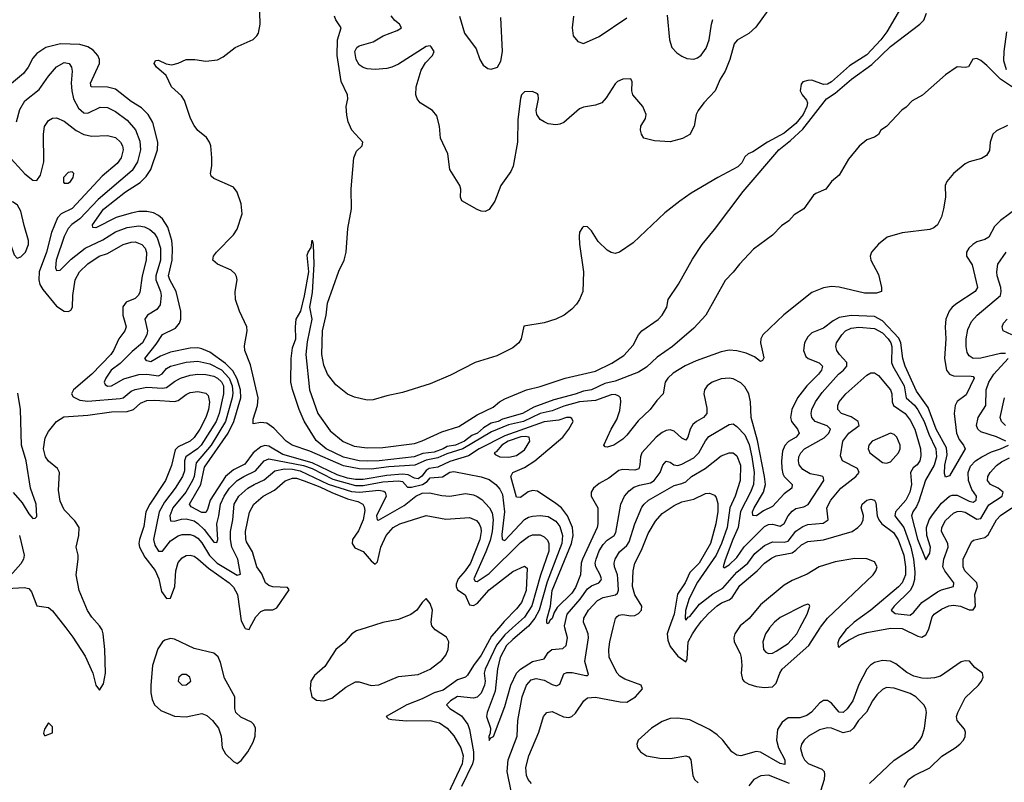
# Model space of a CAD drawing. Header units: inches. Extents: x 1603819 to 1745079, y 385938 to 533966.
# Tile 474 of 561: x 1622604 to 1627609, y 509215 to 513092. Entities that reach past the tile are written whole.
import ezdxf

# ---------------------------------------------------------------- set-up
doc = ezdxf.new("R2010")
doc.units = ezdxf.units.IN
doc.header["$MEASUREMENT"] = 0
doc.layers.add('B6520', color=7, linetype='Continuous')
doc.layers.add('B6521', color=7, linetype='Continuous')

msp = doc.modelspace()

# ---------------------------------------------------------------- linework, layer by layer
at = {"layer": 'B6520', "color": 5}
for points, elevation in [([(1622838.1, 510000), (1622874, 509954), (1622935.8, 509855.8), (1622975.8, 509770), (1622990, 509709.2), (1623010, 509684), (1623030, 509715.3), (1623039, 509770), (1623036.4, 509890), (1623027.5, 509970), (1623022.6, 509990), (1623015.9, 510000)], 380), ([(1623748.9, 510000), (1623750, 509997.8), (1623770, 509992.6), (1623774, 510000)], 380), ([(1624364.4, 510000), (1624315.4, 509984.6), (1624292, 509970), (1624254.3, 509925.7), (1624210, 509889.7), (1624155.5, 509804.5), (1624101.8, 509758.2), (1624084, 509730), (1624080.3, 509690), (1624089.1, 509649.1), (1624112.9, 509632.9), (1624150, 509629.2), (1624190, 509643.2), (1624261.1, 509698.9), (1624310, 509725.4), (1624330, 509726.3), (1624390, 509707.5), (1624430, 509711.3), (1624530, 509752.5), (1624630, 509763.6), (1624690, 509791.1), (1624750, 509836.8), (1624770, 509862.2), (1624782.1, 509890), (1624785.5, 509930), (1624773, 509953), (1624716.2, 509990), (1624707.9, 510000)], 420), ([(1625039, 510000), (1625002.5, 509957.5), (1624950, 509862.1), (1624909.9, 509810), (1624880.7, 509759.3), (1624869.3, 509750.7), (1624830, 509736.5), (1624755.8, 509684.2), (1624710, 509670.1), (1624650, 509639.4), (1624572.5, 509610), (1624467.4, 509550), (1624478.6, 509538.6), (1624494.6, 509534.6), (1624570, 509528.2), (1624690, 509529.9), (1624737.5, 509517.5), (1624777.3, 509490), (1624810, 509451.6), (1624846.2, 509390), (1624858.5, 509350), (1624853.1, 509310), (1624781, 509159)], 380), ([(1625108.8, 510000), (1625070, 509964.8), (1625027.9, 509912.1), (1624969.2, 509790), (1624965.4, 509770), (1624969.5, 509730), (1624967, 509710), (1624950, 509668.6), (1624930, 509647.8), (1624910, 509642.7), (1624830, 509652.1), (1624794, 509630), (1624774.2, 509610), (1624789.8, 509590), (1624850, 509553), (1624881, 509510), (1624890, 509483.6), (1624910.2, 509370), (1624911, 509331), (1624906.3, 509310), (1624850, 509194)], 360), ([(1625179.3, 510000), (1625110, 509942), (1625078.6, 509910), (1625046.7, 509850), (1625032.4, 509792.4), (1625021.2, 509678.8), (1624979.5, 509570), (1624977.1, 509550), (1624996.3, 509490), (1624995.1, 509464.9), (1624988.5, 509448.5), (1624990, 509428.7), (1624998, 509442), (1625012.4, 509447.6), (1625070, 509601.5), (1625100.8, 509710), (1625129, 509771), (1625149, 509791), (1625210, 509828.8), (1625270, 509843.5), (1625290, 509875.2), (1625309.4, 509890.6), (1625364.3, 509895.7), (1625382.3, 509910), (1625387.7, 509950), (1625375.5, 510000)], 340), ([(1625101.3, 509170), (1625082.5, 509270), (1625087.5, 509330), (1625132.1, 509450), (1625135.2, 509530), (1625158.1, 509650), (1625179.8, 509710), (1625203.8, 509736.2), (1625230, 509743.8), (1625270, 509734.8), (1625310, 509712.3), (1625333.4, 509706.6), (1625350, 509714.3), (1625370, 509766.6), (1625385.8, 509774.2), (1625412.9, 509772.9), (1625481.3, 509758.7), (1625490, 509758), (1625495.8, 509764.2), (1625476.8, 509830), (1625495.5, 509950), (1625494.2, 509970), (1625481.5, 510000)], 360), ([(1625205.8, 509210), (1625188.1, 509230), (1625180.1, 509250), (1625177.2, 509290), (1625191.7, 509350), (1625243.1, 509470), (1625265.8, 509550), (1625282.6, 509570), (1625310, 509574.7), (1625368.3, 509548.3), (1625394.9, 509545.1), (1625410.7, 509549.3), (1625430, 509567.7), (1625471, 509629), (1625490, 509645.4), (1625530, 509647.4), (1625655.4, 509624.6), (1625690, 509623.6), (1625733.4, 509650), (1625769, 509690), (1625763.7, 509710), (1625680, 509740), (1625655.3, 509755.3), (1625641.4, 509770), (1625599.8, 509850), (1625598.2, 509890), (1625604.3, 509930), (1625621.2, 510000)], 380), ([(1625905.6, 510000), (1625895.1, 509970), (1625897.8, 509937.8), (1625910, 509905.6), (1625950, 509857), (1625990, 509828.3), (1625997, 509843), (1626002.6, 509930), (1626023.3, 509970), (1626045.1, 510000)], 380), ([(1626260, 510000), (1626239.8, 509970), (1626234, 509950), (1626235.5, 509930), (1626265.9, 509870), (1626271.6, 509850), (1626274.6, 509810), (1626270.8, 509770), (1626278.4, 509738.4), (1626287.1, 509727.1), (1626310, 509714), (1626350, 509702.6), (1626390, 509696.6), (1626430, 509701.1), (1626450, 509718.9), (1626468.5, 509770), (1626480.6, 509790), (1626616.2, 509910), (1626672.2, 510000)], 420), ([(1626415.9, 510000), (1626410, 509992.8), (1626395.8, 509970), (1626382, 509930), (1626385.2, 509890), (1626396.3, 509876.3), (1626410, 509870.3), (1626430, 509872.4), (1626450, 509881.8), (1626510, 509921.4), (1626553.7, 509970), (1626569.6, 510000)], 440), ([(1626814.5, 510000), (1626804.1, 509990), (1626770, 509944), (1626763.6, 509923.6), (1626764.7, 509904.7), (1626770, 509902.8), (1626783.3, 509916.7), (1626820, 509940), (1626870, 509965.5), (1626910, 509976.9), (1627030, 509998.2), (1627090, 509996.7), (1627170, 509959), (1627190, 509954), (1627210, 509965.6), (1627224.1, 509990), (1627226.8, 510000)], 380), ([(1627099.8, 509190), (1627122.2, 509230), (1627151, 509250), (1627230, 509289.4), (1627291.5, 509348.5), (1627359.3, 509390), (1627383.8, 509410), (1627401.2, 509430), (1627410, 509448.4), (1627412, 509470), (1627406, 509486), (1627368.9, 509530), (1627366.8, 509550), (1627372.3, 509570), (1627410, 509644.9), (1627478, 509710), (1627493.6, 509730), (1627501.6, 509750), (1627498.4, 509770), (1627459.2, 509799.2), (1627431.4, 509831.4), (1627410, 509833.5), (1627390, 509827.7), (1627284.6, 509755.4), (1627253.6, 509746.4), (1627216.3, 509743.7), (1627190, 509744.7), (1627150, 509754.8), (1627114.4, 509774.4), (1627057.6, 509817.6), (1627030, 509831.5), (1626990, 509834.7), (1626950, 509824), (1626929, 509811), (1626909.5, 509790), (1626870, 509712.1), (1626838.4, 509630), (1626810, 509589.3), (1626790, 509570.5), (1626770, 509571.2), (1626730, 509618), (1626710, 509631.5), (1626690, 509631.8), (1626670, 509618.2), (1626628.3, 509571.7), (1626604.7, 509555.3), (1626570, 509543.1), (1626510, 509542.9), (1626479.3, 509520.7), (1626455.7, 509484.3), (1626450.6, 509430), (1626461.5, 509390), (1626494.1, 509330), (1626493.9, 509306.1), (1626470, 509310.6), (1626370, 509369.4), (1626348, 509372), (1626270, 509349.9), (1626250, 509353.1), (1626224.2, 509370), (1626178.5, 509430), (1626150, 509456.8), (1626110, 509483.2), (1626010, 509532.7), (1625950, 509542.1), (1625910, 509539), (1625870, 509524.4), (1625814.7, 509490), (1625747.6, 509430), (1625740.9, 509410), (1625744.9, 509390), (1625759.5, 509370), (1625790.7, 509350), (1625857.6, 509337.6), (1625910, 509337.2), (1625989.4, 509349.4), (1626004.9, 509344.9), (1626015.7, 509330), (1626025.4, 509250), (1626033.4, 509230), (1626053.5, 509213.5)], 420), ([(1626923.2, 509210), (1627050, 509328.6), (1627147.2, 509392.8), (1627179.2, 509430), (1627190.9, 509450), (1627203.9, 509490), (1627214.2, 509570), (1627210.8, 509590), (1627199.8, 509610), (1627180.3, 509630), (1627158.8, 509650), (1627130, 509667.2), (1627050, 509694), (1627010, 509697.3), (1626990, 509688), (1626960.4, 509659.6), (1626938.5, 509630), (1626908.9, 509571.1), (1626867.8, 509530), (1626843, 509490), (1626825.3, 509474.7), (1626790, 509466.9), (1626730, 509490.4), (1626710, 509492.6), (1626670, 509482.5), (1626613.2, 509450), (1626591, 509430), (1626577.4, 509410), (1626573.2, 509386.8), (1626582.6, 509350), (1626593.7, 509330), (1626611.8, 509311.8), (1626682.1, 509282.1), (1626692.9, 509270), (1626695.7, 509255.7), (1626692.5, 509230), (1626673.9, 509170)], 440), ([(1626516.5, 509210), (1626410, 509251.2), (1626371, 509249), (1626335.8, 509230), (1626310, 509198)], 440)]:
    msp.add_lwpolyline(points, dxfattribs=dict(at, elevation=elevation))
for points, elevation in [([(1623370, 509945.7), (1623342.2, 509937.8), (1623330, 509929.8), (1623306.5, 509893.5), (1623279.5, 509810), (1623270.1, 509710), (1623270.7, 509670.7), (1623276.6, 509636.6), (1623289.1, 509609.1), (1623320.8, 509580.8), (1623390, 509552.1), (1623450, 509548.8), (1623530, 509564.7), (1623555.3, 509555.3), (1623583.7, 509530), (1623614.9, 509490), (1623627, 509450), (1623632.7, 509390), (1623650, 509360.7), (1623690, 509321), (1623710, 509311), (1623730, 509326), (1623763.6, 509370), (1623790, 509418.8), (1623801.3, 509450), (1623802.4, 509490), (1623793.6, 509510), (1623781.4, 509521.4), (1623727, 509547), (1623702.4, 509570), (1623697.4, 509590), (1623697.7, 509650), (1623644.9, 509744.9), (1623624.7, 509824.7), (1623613, 509853), (1623591.2, 509871.2), (1623490, 509896.2), (1623390, 509943)], 420), ([(1623430, 509764.2), (1623412.7, 509750), (1623409.4, 509729.4), (1623430, 509709.1), (1623450, 509710.5), (1623473.3, 509730), (1623469.3, 509750), (1623450, 509762.9)], 440), ([(1622750, 509518), (1622730, 509486), (1622724.7, 509464.7), (1622730, 509454), (1622734, 509454), (1622770, 509467.7), (1622770, 509498)], 420)]:
    msp.add_lwpolyline(points, close=True, dxfattribs=dict(at, elevation=elevation))
at = {"layer": 'B6521', "color": 5}
for points, elevation in [([(1627626.1, 512553.9), (1627570, 512526.3), (1627550.2, 512509.8), (1627537.7, 512470), (1627533.4, 512426.6), (1627519.1, 512400.9), (1627493.3, 512386.7), (1627430, 512369.7), (1627410, 512358.9), (1627350.6, 512310), (1627316.3, 512270), (1627307.7, 512250), (1627310.6, 512190.6), (1627300.3, 512130), (1627290.2, 512090), (1627268.7, 512050), (1627250, 512034), (1627230, 512026.3), (1627090, 512009.1), (1627014.2, 511985.8), (1626970, 511951), (1626934.6, 511910), (1626927.2, 511890), (1626930.4, 511870), (1626970, 511796), (1626984.9, 511730), (1626984.9, 511710), (1626958.6, 511701.4), (1626897.6, 511702.4), (1626770, 511732.2), (1626730, 511736.4), (1626690, 511729.4), (1626630, 511706), (1626488.1, 511591.9), (1626381.2, 511490), (1626370.6, 511470), (1626369, 511450), (1626386.5, 511373.5), (1626380.4, 511359.6), (1626370, 511354.8), (1626338.7, 511378.7), (1626296.1, 511396.1), (1626250, 511408.6), (1626210, 511412.8), (1626170, 511403.6), (1626042.3, 511357.7), (1625987.2, 511332.8), (1625925.3, 511294.7), (1625898, 511270), (1625885.7, 511250), (1625875, 511190), (1625843, 511157), (1625808.4, 511110), (1625747.2, 511052.8), (1625690, 510979.5), (1625670, 510960.4), (1625624.6, 510930), (1625590, 510918.3), (1625580.4, 510920.4), (1625573.6, 510930), (1625609.8, 511010), (1625640, 511060), (1625655.2, 511104.8), (1625660.4, 511150), (1625658.1, 511170), (1625650, 511178.9), (1625630, 511186.4), (1625610, 511185.1), (1625530, 511156.8), (1625450, 511150.3), (1625370, 511127.9), (1625310, 511103.8), (1625250, 511090.3), (1625164.2, 511050), (1625088.2, 511031.8), (1625002.7, 510997.3), (1624857.1, 510910), (1624775.1, 510884.9), (1624730, 510864.2), (1624670, 510853), (1624613, 510827), (1624481, 510819), (1624390, 510807.4), (1624330, 510808.3), (1624250, 510823.7), (1624078.8, 510898.8), (1623989, 510930), (1623957.9, 510950), (1623896, 511016), (1623860.2, 511040.2), (1623830, 511045), (1623790, 511038.4), (1623790, 511061.6), (1623813.3, 511130), (1623815.3, 511170), (1623777, 511337), (1623748.8, 511411.2), (1623745.9, 511434.1), (1623759.8, 511510), (1623757.8, 511530), (1623720.4, 511610), (1623701.1, 511670), (1623698.7, 511710), (1623709.3, 511769.3), (1623706.3, 511786.3), (1623699.5, 511799.5), (1623678, 511818), (1623608.7, 511850), (1623585.2, 511870), (1623589.3, 511890), (1623603.7, 511910), (1623690, 511999.1), (1623710, 512027.3), (1623734.6, 512105.4), (1623730, 512156), (1623710, 512215.1), (1623690, 512240.7), (1623590, 512284.2), (1623577.4, 512297.4), (1623573, 512310), (1623580.3, 512350), (1623581, 512390), (1623574.6, 512450), (1623567.8, 512470), (1623552.7, 512492.7), (1623510, 512529.3), (1623490, 512554.4), (1623471.8, 512590), (1623441.3, 512681.3), (1623425.4, 512705.4), (1623375.1, 512750), (1623347.8, 512807.8), (1623299.3, 512850), (1623287, 512870), (1623294.6, 512885.4), (1623310, 512886.8), (1623347.9, 512867.9), (1623377, 512863), (1623410, 512870.6), (1623450, 512890.2), (1623494, 512890), (1623550, 512881.6), (1623610, 512888), (1623637.4, 512902.6), (1623699.5, 512950), (1623790, 512991.6), (1623809.7, 513010), (1623816.9, 513023.1), (1623825.3, 513070), (1623822.7, 513190)], 280), ([(1627092.6, 513170), (1627011.4, 513030), (1626982.2, 512990), (1626910, 512913.8), (1626821.8, 512858.2), (1626730, 512775.4), (1626710, 512765), (1626690, 512762.9), (1626630, 512784.1), (1626610, 512783.5), (1626584.3, 512775.7), (1626576.4, 512763.6), (1626571.8, 512730), (1626581.4, 512710), (1626603.4, 512683.4), (1626608.4, 512670), (1626605.9, 512650), (1626586.4, 512610), (1626550, 512564.3), (1626490, 512515.8), (1626405, 512470), (1626330, 512419.9), (1626306.8, 512410), (1626290, 512394.7), (1626275.4, 512364.6), (1626255.1, 512344.9), (1626152.5, 512290), (1626018, 512210), (1625959.5, 512170), (1625882.8, 512110), (1625722, 511958), (1625652.3, 511910), (1625630, 511903.6), (1625610, 511907.9), (1625590, 511919.8), (1625544.5, 511964.5), (1625510, 512018.9), (1625490, 512039.5), (1625470, 512040.4), (1625464.2, 512035.8), (1625448.7, 512011.3), (1625448.2, 511990), (1625449.8, 511950.2), (1625469.3, 511810), (1625466.5, 511710), (1625449.8, 511670), (1625433.4, 511646.6), (1625410, 511620.6), (1625371.9, 511590), (1625330, 511570.1), (1625270, 511550.8), (1625166.1, 511533.9), (1625153.5, 511470), (1625140.8, 511450), (1625110, 511424.6), (1625030, 511383.2), (1624918.4, 511350), (1624794.5, 511285.5), (1624690, 511241.8), (1624550, 511196.5), (1624470, 511180.3), (1624399.7, 511160.3), (1624370, 511158.7), (1624306.2, 511173.8), (1624270, 511188.3), (1624210, 511236.2), (1624169.2, 511290.8), (1624150, 511335.3), (1624139.3, 511390), (1624142.5, 511510), (1624161.2, 511590), (1624169, 511651), (1624225.7, 511814.3), (1624252.8, 511870), (1624263.7, 511910), (1624271.2, 512031.2), (1624290.9, 512130), (1624288, 512232), (1624302.3, 512390), (1624316.1, 512423.9), (1624343.9, 512450), (1624348.1, 512470), (1624291.3, 512531.3), (1624273.6, 512573.6), (1624266.5, 512606.5), (1624263.3, 512650), (1624271.4, 512690), (1624270.6, 512710), (1624237.7, 512777.7), (1624217.9, 512910), (1624218.8, 512990), (1624238.1, 513050), (1624211.3, 513091.3), (1624204.6, 513110)], 280), ([(1626428.5, 513170), (1626345.2, 513054.8), (1626310, 513021.7), (1626251.3, 512988.7), (1626236.5, 512970), (1626214.5, 512890), (1626189.9, 512830.1), (1626165.2, 512790), (1626138.8, 512730), (1626082.3, 512670), (1626053, 512630), (1626042.4, 512610), (1626031.8, 512550), (1626011, 512509), (1625972.7, 512487.3), (1625910, 512471.8), (1625830, 512477), (1625776, 512490), (1625764, 512510), (1625759.1, 512530), (1625762, 512550), (1625785.5, 512590), (1625788.5, 512610), (1625771.6, 512650), (1625720.2, 512710), (1625715.2, 512730), (1625716.7, 512776.7), (1625710, 512790.6), (1625670, 512790.3), (1625642.9, 512777.1), (1625630, 512765.5), (1625584.8, 512695.2), (1625562.7, 512670), (1625530, 512658), (1625470, 512648), (1625450, 512639.1), (1625370, 512570.2), (1625350, 512560.2), (1625330, 512556.9), (1625290, 512563.2), (1625270, 512572.2), (1625250, 512585.2), (1625233, 512610), (1625229.4, 512630.6), (1625241.2, 512690), (1625240.2, 512710), (1625235.5, 512715.5), (1625210, 512727.1), (1625170, 512724.6), (1625154.3, 512710), (1625150, 512691.3), (1625136.1, 512583.9), (1625133.9, 512470), (1625112.7, 512347.3), (1625099.9, 512320.1), (1625049.7, 512250), (1625019.5, 512170), (1624990, 512126.8), (1624970, 512117.3), (1624950, 512118.8), (1624930, 512127.3), (1624850.7, 512170.7), (1624844, 512190), (1624845.5, 512230), (1624840.5, 512250), (1624790.4, 512330), (1624779.6, 512410), (1624743.2, 512490), (1624738.5, 512550), (1624723.6, 512603.6), (1624702, 512630), (1624640.2, 512670), (1624624.8, 512690), (1624616.8, 512710), (1624619.8, 512750), (1624644.2, 512835.8), (1624667.1, 512872.9), (1624702.7, 512910), (1624710.2, 512929.8), (1624694.7, 512954.7), (1624690, 512959.5), (1624670, 512956.5), (1624530, 512866.6), (1624495.6, 512850), (1624470, 512844.3), (1624410, 512839.1), (1624370, 512842.4), (1624350, 512848.9), (1624330, 512862.7), (1624313.5, 512890), (1624308, 512930), (1624317, 512950), (1624330, 512959.9), (1624400.4, 512979.6), (1624451.4, 513010), (1624523.2, 513036.8), (1624544.4, 513050), (1624534, 513070), (1624510, 513088.3), (1624492.5, 513112.5)], 320), ([(1627650, 512749.9), (1627589.4, 512789.4), (1627519.5, 512859.5), (1627490, 512884.5), (1627470, 512894.5), (1627448.7, 512891.3), (1627427.1, 512852.9), (1627410.6, 512849.4), (1627370, 512852.3), (1627310, 512812), (1627192.4, 512707.6), (1627141.1, 512678.9), (1627110, 512646.6), (1627088.3, 512631.7), (1627010, 512549), (1626982, 512530), (1626970, 512508.7), (1626950, 512495.3), (1626910, 512482), (1626870.9, 512449.1), (1626816.9, 512383.1), (1626770, 512302), (1626730.7, 512269.3), (1626702, 512230), (1626650.9, 512209.1), (1626639.8, 512200.2), (1626590.6, 512130), (1626540.3, 512099.7), (1626513, 512070), (1626476, 512044), (1626430, 511997), (1626333.8, 511926.2), (1626263, 511850), (1626231.3, 511808.7), (1626190, 511765.6), (1626091.4, 511590), (1626030, 511523.5), (1625922.7, 511430), (1625843.5, 511376.5), (1625790, 511326.2), (1625750, 511299.8), (1625630, 511255), (1625577.8, 511242.2), (1625510.3, 511210), (1625470, 511203.7), (1625427.8, 511187.8), (1625319.7, 511160.3), (1625216.9, 511123.1), (1625160.3, 511090), (1625058.1, 511061.9), (1625035.8, 511050), (1624999.8, 511040.2), (1624961.9, 511018.1), (1624931.6, 510990), (1624902.3, 510977.7), (1624865.6, 510950), (1624819.6, 510930), (1624777.3, 510922.7), (1624756.8, 510910), (1624710, 510893.9), (1624653.5, 510886.5), (1624609.5, 510869.5), (1624431.3, 510850), (1624370, 510847.4), (1624329.6, 510850), (1624250, 510868.9), (1624160.8, 510910), (1624110, 510953.5), (1624050, 511051.3), (1624024.2, 511110), (1623990, 511212.7), (1623982, 511250), (1623983.1, 511370), (1623990, 511424.7), (1624008, 511470), (1624005.7, 511530), (1624009.7, 511570), (1624032.7, 511610), (1624052.3, 511687.7), (1624074, 511810), (1624065.6, 511894.4), (1624069.3, 511910.7), (1624085.6, 511934.4), (1624090, 511972), (1624096, 511950), (1624099.1, 511850), (1624090, 511706), (1624077, 511630), (1624088.4, 511570), (1624065.1, 511454.9), (1624057.7, 511390), (1624076.5, 511210), (1624118.6, 511090), (1624182, 511002), (1624248.6, 510948.6), (1624304.6, 510924.6), (1624370, 510915.9), (1624450, 510917.8), (1624610, 510938.5), (1624650, 510951), (1624750, 510996.9), (1624836.4, 511023.6), (1624930, 511083.7), (1625010, 511123.1), (1625042, 511150), (1625070, 511164.6), (1625179.3, 511210), (1625250, 511227.2), (1625377.2, 511270), (1625530, 511304.9), (1625613.5, 511346.5), (1625674.9, 511385.1), (1625721.7, 511438.3), (1625749.7, 511490), (1625766.6, 511510), (1625850, 511568.4), (1625870, 511590.4), (1625894.2, 511630), (1625900.5, 511670), (1625952.8, 511747.2), (1626024.7, 511875.3), (1626073.4, 511950), (1626135.3, 512024.7), (1626281.3, 512218.7), (1626463.4, 512430), (1626522.4, 512477.6), (1626584.1, 512535.9), (1626705.4, 512690), (1626750, 512717.8), (1626831.5, 512790), (1626935.3, 512864.7), (1627030, 512955.5), (1627179.3, 513070), (1627200.3, 513090), (1627214, 513126)], 260), ([(1624838.8, 513110), (1624864.2, 513024.2), (1624923.5, 512943.5), (1624942.3, 512890), (1624960.4, 512860.4), (1624983.4, 512843.4), (1625001, 512841), (1625033.2, 512850), (1625050, 512880.4), (1625057.2, 512930), (1625050, 513104)], 340), ([(1625419.5, 513110), (1625412.2, 513050), (1625418, 513010), (1625441.1, 512981.1), (1625470, 512970.5), (1625550, 513006.5), (1625690, 513101.1)], 340), ([(1625894.4, 513114.4), (1625906.5, 512990), (1625919.4, 512950), (1625943.5, 512923.5), (1625970, 512905.8), (1625994.6, 512894.6), (1626030, 512891.3), (1626050, 512898), (1626067.9, 512912.1), (1626092.9, 512947.1), (1626108.7, 512990), (1626119.9, 513070), (1626127.4, 513092.6)], 340), ([(1627621.1, 513030), (1627606.4, 512930), (1627604.7, 512884.7), (1627618.2, 512838.2)], 260), ([(1627681.4, 512138.6), (1627589, 512071), (1627558.8, 512041.1), (1627530, 511986.9), (1627510, 511975.3), (1627470, 511962.3), (1627449.2, 511950), (1627429.1, 511930), (1627417.4, 511910), (1627417.6, 511890), (1627445.8, 511845.8), (1627473.5, 511730), (1627460.2, 511710), (1627367.9, 511650), (1627344.8, 511630), (1627329.5, 511610), (1627311.4, 511570), (1627308.4, 511530), (1627311.8, 511470), (1627305.7, 511370), (1627315.1, 511310), (1627329.7, 511289.7), (1627350, 511280.9), (1627440.2, 511280.2), (1627450, 511278), (1627455.1, 511270), (1627414.6, 511185.4), (1627370, 511151.3), (1627358.7, 511130), (1627354.8, 511090), (1627366.4, 510990), (1627378.8, 510958.8), (1627401.1, 510930), (1627410.2, 510910), (1627330, 510773.7), (1627310, 510766.6), (1627305.4, 510785.4), (1627307.5, 510827.5), (1627319.2, 510880.8), (1627315.3, 510915.3), (1627263.5, 511010), (1627221.3, 511121.3), (1627163.5, 511203.5), (1627105.6, 511330), (1627092.9, 511370), (1627083.8, 511450), (1627073.1, 511473.1), (1626990, 511561.9), (1626950, 511583.5), (1626830, 511588.5), (1626770, 511577.8), (1626739.1, 511560.9), (1626690, 511524.1), (1626630, 511500.7), (1626610, 511480.2), (1626593, 511450), (1626587.8, 511410), (1626600.5, 511380.5), (1626611.7, 511370), (1626667.9, 511347.9), (1626685.3, 511330), (1626680.1, 511310), (1626665, 511290), (1626606, 511230), (1626558.2, 511170), (1626528.1, 511110), (1626522.6, 511070), (1626526.5, 511050), (1626557, 511010), (1626566.6, 510990), (1626551.6, 510970), (1626512.8, 510947.2), (1626493, 510927), (1626481.6, 510898.4), (1626475.7, 510850), (1626477.6, 510810), (1626483.8, 510783.8), (1626490.1, 510770), (1626530.2, 510730), (1626529.2, 510710), (1626490, 510681.6), (1626430, 510618.1), (1626384.3, 510595.7), (1626350, 510570.7), (1626331.2, 510571.2), (1626329.2, 510590), (1626336.7, 510610), (1626384.5, 510690), (1626394.5, 510730), (1626390.5, 510770), (1626353.6, 510953.6), (1626321.6, 511070), (1626318.5, 511150), (1626310.2, 511190.2), (1626290, 511225.5), (1626270, 511245.8), (1626230, 511267), (1626210, 511269.9), (1626170, 511266.3), (1626123.2, 511250), (1626099, 511230), (1626085.7, 511210), (1626080.9, 511190), (1626097.3, 511117.3), (1626096, 511090), (1626080.5, 511070), (1626043.5, 511050), (1626025.7, 511034.3), (1626012.9, 511010), (1626000.8, 510970), (1625990, 510954.6), (1625970, 510964.3), (1625930, 511000.4), (1625910, 511007), (1625890, 511004), (1625870, 510994.4), (1625839.3, 510970), (1625767, 510890), (1625758.9, 510870), (1625756.5, 510830), (1625750.4, 510809.6), (1625730, 510802.4), (1625670, 510806.2), (1625650, 510800.2), (1625598.3, 510761.7), (1625550, 510734.6), (1625520.1, 510710), (1625508.2, 510690), (1625508.8, 510670), (1625543.1, 510610), (1625543, 510530), (1625538.8, 510510), (1625463.9, 510350), (1625458.6, 510330), (1625455, 510270), (1625430, 510206.3), (1625410, 510176.2), (1625336.3, 510103.7), (1625321.2, 510078.8), (1625310, 510047.4), (1625300.1, 510039.9), (1625290, 510021.6), (1625284, 510024), (1625283.7, 510043.7), (1625302, 510110), (1625309.8, 510190), (1625409.5, 510430), (1625417.8, 510470), (1625414.5, 510510), (1625389.3, 510569.3), (1625357.5, 510610), (1625330, 510632.9), (1625235.5, 510695.5), (1625210, 510699.4), (1625187.7, 510692.3), (1625150, 510664), (1625130, 510664.4), (1625099.9, 510770), (1625110.8, 510790), (1625170, 510815.8), (1625223.2, 510850), (1625365.3, 510970), (1625395.9, 511010), (1625417, 511050), (1625410, 511064.7), (1625402, 511070), (1625384, 511070), (1625343.6, 511056.4), (1625270, 511047.1), (1625070, 510976.1), (1624938.8, 510910), (1624884.7, 510875.3), (1624790, 510846.1), (1624730, 510816.7), (1624684.7, 510810), (1624670, 510801), (1624648.4, 510771.6), (1624630, 510757.9), (1624610, 510761.2), (1624578, 510778), (1624550, 510781.6), (1624470, 510774.5), (1624350, 510754.9), (1624310, 510755.5), (1624270, 510762.3), (1624218.1, 510778.1), (1624090, 510840), (1623941, 510881), (1623870, 510924.6), (1623850, 510928), (1623830, 510921.1), (1623790.9, 510890), (1623747.8, 510832.2), (1623690, 510803.3), (1623649.5, 510770.5), (1623571.3, 510650), (1623558.2, 510601.8), (1623550, 510587.1), (1623530, 510586.6), (1623474.9, 510614.9), (1623467.3, 510630), (1623524, 510730), (1623542.6, 510817.4), (1623663.1, 510990), (1623692.8, 511050), (1623728.4, 511170), (1623726.5, 511210), (1623710, 511266.7), (1623687.7, 511307.7), (1623650, 511344.8), (1623570, 511401.8), (1623530, 511419.3), (1623510, 511423.3), (1623470, 511421.8), (1623370, 511401.3), (1623318.9, 511381.1), (1623270, 511352.7), (1623250, 511357.4), (1623239, 511370), (1623297.5, 511442.5), (1623330, 511491.3), (1623395.8, 511524.2), (1623416.4, 511550), (1623423.5, 511570), (1623423.1, 511610), (1623399.6, 511710), (1623366.8, 511770), (1623360.9, 511790), (1623379.2, 511870), (1623381, 511930), (1623376.4, 511970), (1623356.6, 512036.6), (1623330, 512079.9), (1623310, 512096.9), (1623283.1, 512110), (1623250, 512116.8), (1623210, 512116.4), (1623170, 512109), (1623094.2, 512085.8), (1622990, 512034), (1622975.5, 512035.5), (1622974, 512050), (1623030, 512128.5), (1623142.3, 512217.7), (1623215.4, 512264.6), (1623245.8, 512294.2), (1623270.4, 512330), (1623303.7, 512430), (1623305.4, 512470), (1623279.6, 512570), (1623255.9, 512610), (1623223.2, 512643.2), (1623170, 512676.7), (1623090, 512739), (1623050, 512749.1), (1622967.1, 512750), (1622963.9, 512770), (1623009.2, 512870), (1623009.1, 512890), (1623000.9, 512910), (1622976.7, 512936.7), (1622950, 512953.8), (1622910, 512966.4), (1622810.6, 512969.4), (1622735.9, 512950), (1622690, 512919.9), (1622670, 512896.5), (1622646.5, 512850), (1622622.3, 512817.7), (1622542.4, 512750)], 320), ([(1622587.8, 512572.2), (1622604.3, 512635.7), (1622630, 512680.3), (1622702, 512738), (1622750, 512805.1), (1622790, 512851.9), (1622830, 512874.2), (1622855.1, 512870), (1622866.9, 512850), (1622869.8, 512829.8), (1622865.9, 512770), (1622868.6, 512730), (1622877.9, 512690), (1622901.9, 512641.9), (1622930, 512619.2), (1622950, 512616.9), (1623012.8, 512647.2), (1623050, 512645), (1623090, 512625.7), (1623150, 512581.1), (1623192.4, 512532.4), (1623215.1, 512475.1), (1623218.2, 512430), (1623201.7, 512370), (1623174.6, 512325.4), (1623002.3, 512177.7), (1622910, 512079.7), (1622869.3, 512050.7), (1622849.7, 512030.3), (1622829.9, 511990), (1622789.3, 511870), (1622785.2, 511830), (1622790, 511816.9), (1622810, 511818.2), (1622864.6, 511875.4), (1622936.2, 511930), (1623026.5, 511973.5), (1623090, 512014.5), (1623150, 512036.1), (1623210, 512043.4), (1623238.9, 512038.9), (1623265.9, 512025.9), (1623287.1, 512007.1), (1623303, 511983), (1623319.5, 511930), (1623319.1, 511870), (1623295, 511790), (1623295.7, 511770), (1623319.5, 511710), (1623323.1, 511690), (1623317.2, 511642.8), (1623301.1, 511618.9), (1623253.3, 511590), (1623239.5, 511570), (1623253.5, 511510), (1623249.9, 511490), (1623227.9, 511450), (1623174.8, 511405.2), (1623115, 511345), (1623069.1, 511310), (1623040.9, 511270), (1623032.8, 511250), (1623038.2, 511238.2), (1623049.6, 511229.6), (1623070, 511230.5), (1623133.6, 511266.4), (1623210, 511287.7), (1623250, 511289.9), (1623310, 511282.3), (1623327.5, 511292.5), (1623350, 511319.1), (1623370, 511330.7), (1623450, 511351.7), (1623510, 511356.2), (1623570, 511343.3), (1623630, 511312.1), (1623668.5, 511270), (1623683.9, 511230), (1623687.3, 511192.7), (1623684, 511170), (1623650.3, 511049.7), (1623577.3, 510930), (1623500.5, 510839.5), (1623489.9, 510770), (1623482.4, 510750), (1623447.7, 510690), (1623381.5, 510610), (1623366.4, 510570), (1623370, 510545), (1623390, 510542.3), (1623426.8, 510553.2), (1623450, 510554.3), (1623490, 510544.5), (1623510, 510531.7), (1623540.8, 510500.8), (1623590, 510435.9), (1623605.8, 510434.2), (1623610.8, 510449.2), (1623605, 510530), (1623615.9, 510570), (1623624.5, 510630), (1623642.4, 510670), (1623670.5, 510710), (1623710, 510748.8), (1623742.8, 510770), (1623801.7, 510798.3), (1623845.7, 510850), (1623870, 510859.4), (1624045.9, 510825.9), (1624089.9, 510809.9), (1624195.8, 510755.8), (1624310, 510725), (1624350, 510725), (1624450, 510742.9), (1624530, 510748.2), (1624550, 510743.9), (1624575.5, 510715.5), (1624595.1, 510715.1), (1624651, 510729), (1624674.8, 510745.2), (1624690, 510762.4), (1624752.4, 510767.6), (1624790, 510791.7), (1624810, 510795.5), (1624950, 510768.6), (1624990, 510754.4), (1625024.3, 510730), (1625045.3, 510705.3), (1625058.1, 510678.1), (1625067.9, 510590), (1625055.3, 510475.3), (1625056.9, 510450), (1625070, 510445.2), (1625170, 510551.1), (1625190, 510563.6), (1625210, 510568.8), (1625250, 510572.3), (1625290, 510567.4), (1625330, 510542.2), (1625350, 510515), (1625363.3, 510470), (1625359.9, 510430), (1625285.7, 510234.3), (1625243.9, 510090), (1625222.5, 510050), (1625190.6, 510009.4), (1625179.3, 510000)], 340), ([(1622542.9, 512402.9), (1622630, 512308.5), (1622670, 512276), (1622690, 512275.4), (1622710, 512302.4), (1622727, 512370), (1622724.6, 512510), (1622730.2, 512549.8), (1622750, 512579.7), (1622770, 512590.8), (1622790, 512592.8), (1622830, 512575.5), (1622890, 512529), (1622930, 512508.4), (1622970, 512500.2), (1623050, 512503.9), (1623090, 512493.1), (1623116.8, 512470), (1623126.8, 512450), (1623129.3, 512430), (1623118.8, 512390), (1623098.6, 512361.4), (1623023.6, 512296.4), (1622870, 512131.8), (1622814.5, 512105.5), (1622795.8, 512084.2), (1622765.1, 512010), (1622740.4, 511910), (1622703.2, 511810), (1622700.6, 511770), (1622706.5, 511746.5), (1622720.4, 511720.4), (1622790, 511635.5), (1622830, 511609.9), (1622852.1, 511607.9), (1622864.3, 511615.7), (1622872.5, 511630), (1622873.6, 511690), (1622884.8, 511770), (1622908.4, 511810), (1622950, 511850.4), (1623007.1, 511890), (1623050, 511902.9), (1623130, 511949.9), (1623170, 511961.6), (1623190, 511962.4), (1623225, 511950), (1623241.9, 511930), (1623248.4, 511908.4), (1623246.3, 511870), (1623225.4, 511790), (1623214.1, 511705.9), (1623205.6, 511690), (1623190, 511675.2), (1623144.1, 511655.9), (1623127.2, 511632.8), (1623127.5, 511590), (1623144.1, 511530), (1623138.6, 511510), (1623106.8, 511470), (1623081.2, 511410), (1623067, 511390), (1622969.9, 511290), (1622876.8, 511210), (1622866.5, 511190), (1622874.6, 511174.6), (1622910, 511157.7), (1622950, 511153.4), (1623113.9, 511166.1), (1623130.1, 511170), (1623170, 511202.9), (1623190, 511212.7), (1623250, 511223.9), (1623330, 511218.9), (1623350, 511221.8), (1623390, 511253.2), (1623420.7, 511270), (1623470, 511284.7), (1623510, 511289.6), (1623550, 511288.2), (1623590, 511280.2), (1623610, 511270.5), (1623630, 511251.4), (1623639.7, 511230), (1623640.5, 511190), (1623618.4, 511090), (1623602.7, 511050), (1623526, 510930), (1623507.2, 510910), (1623447.6, 510870), (1623442.1, 510850), (1623440.6, 510799.4), (1623431.3, 510770), (1623394.2, 510710), (1623339.7, 510640.3), (1623312.7, 510590), (1623283.4, 510450), (1623290, 510420.7), (1623310, 510390.7), (1623330, 510390.7), (1623370, 510443.1), (1623410, 510469), (1623430, 510474.7), (1623470, 510475), (1623490, 510469.1), (1623510, 510456.5), (1623530, 510433.1), (1623568.7, 510368.7), (1623607.8, 510330), (1623710, 510268.9), (1623726.7, 510273.3), (1623712.5, 510350), (1623681.9, 510410), (1623674.6, 510450), (1623674.5, 510490), (1623686.7, 510550), (1623694.4, 510630), (1623718.2, 510670), (1623764.2, 510710), (1623795.9, 510730), (1623846.9, 510753.1), (1623900.7, 510799.3), (1623950.5, 510809.5), (1623990, 510807.8), (1624030, 510798.9), (1624171.5, 510731.5), (1624290, 510693.4), (1624330.4, 510689.6), (1624430, 510700.7), (1624454.6, 510694.6), (1624461.9, 510690), (1624465.8, 510670), (1624418.2, 510570), (1624421.3, 510550), (1624427.2, 510547.2), (1624557.3, 510622.7), (1624617, 510670), (1624650, 510684.5), (1624687.4, 510687.4), (1624750, 510674), (1624789.5, 510670.5), (1624870, 510684.1), (1624910, 510677.2), (1624930, 510667.8), (1624952.3, 510652.3), (1624991.3, 510611.3), (1625005.5, 510585.5), (1625011.4, 510550), (1625005.9, 510490), (1624994.9, 510445.1), (1624973.5, 510386.5), (1624912, 510250), (1624918.4, 510238.4), (1624930, 510236.5), (1624990, 510276.1), (1625150, 510435.1), (1625190, 510464.5), (1625210, 510473.6), (1625250, 510473.8), (1625270, 510463.9), (1625287.1, 510447.1), (1625294.4, 510430), (1625292.8, 510390), (1625251.6, 510268.4), (1625207.1, 510112.9), (1625170, 510055.5), (1625108.8, 510000)], 360), ([(1627614.7, 511394.7), (1627590, 511395.7), (1627490, 511372.3), (1627450, 511370.2), (1627430, 511382.8), (1627420.7, 511400.7), (1627415.3, 511430), (1627415.2, 511470), (1627422.9, 511517.1), (1627442.5, 511557.5), (1627471.9, 511590), (1627589.5, 511690), (1627593.7, 511710), (1627591.9, 511730), (1627572.8, 511790), (1627570.8, 511810), (1627577, 511850), (1627617.9, 511910)], 340), ([(1627648, 511490), (1627603.8, 511510), (1627598, 511530), (1627605.5, 511550), (1627624, 511570)], 360), ([(1625375.5, 510000), (1625373, 510010), (1625386.1, 510070), (1625453.4, 510146.6), (1625490, 510198.6), (1625510, 510214.5), (1625548.3, 510230), (1625558.2, 510241.8), (1625562.1, 510250), (1625554.9, 510270), (1625531.8, 510310), (1625529.7, 510330), (1625533.9, 510350), (1625550, 510391.5), (1625570, 510424.9), (1625590, 510445.9), (1625625.1, 510470), (1625635, 510485), (1625659.2, 510630), (1625678.1, 510670), (1625702.1, 510697.9), (1625725, 510715), (1625753.7, 510726.3), (1625810, 510738.5), (1625829.8, 510750.2), (1625859.8, 510790), (1625872.8, 510827.2), (1625890, 510848), (1625910, 510843.5), (1625928.8, 510828.8), (1625950, 510825.4), (1625970, 510831.8), (1626030, 510864.3), (1626055.9, 510890), (1626090, 510951.8), (1626107, 510973), (1626210, 511034.3), (1626230, 511036.9), (1626250, 511023.7), (1626290, 510980.9), (1626311.9, 510931.9), (1626326.1, 510870), (1626336.7, 510790), (1626333.9, 510730), (1626318.2, 510690), (1626267.2, 510592.8), (1626255.7, 510510), (1626228.2, 510450), (1626190, 510347), (1626180.5, 510310), (1626184.8, 510304.8), (1626210, 510320.2), (1626250, 510358.3), (1626287.3, 510412.7), (1626390, 510515.7), (1626410, 510526.5), (1626430, 510527.8), (1626470, 510516.9), (1626490, 510531.4), (1626510, 510569.8), (1626530, 510593.7), (1626550, 510606.6), (1626590, 510616.3), (1626612.5, 510627.5), (1626692, 510750), (1626690, 510762.8), (1626687, 510770), (1626674, 510774), (1626622.7, 510782.7), (1626585.4, 510805.4), (1626566, 510830), (1626562, 510850), (1626564.7, 510870), (1626574.3, 510890), (1626594, 510910), (1626692.7, 510967.3), (1626716.8, 510990), (1626725.9, 511010), (1626708.3, 511028.3), (1626647, 511050), (1626630.8, 511070), (1626627.9, 511090), (1626631.2, 511110), (1626649.6, 511150), (1626682.8, 511197.2), (1626766, 511290), (1626791.9, 511310), (1626809, 511330), (1626808.4, 511350), (1626770.8, 511390), (1626757.1, 511410), (1626751.9, 511430), (1626755.6, 511450), (1626782.7, 511490), (1626801.8, 511510), (1626830, 511523.7), (1626870.4, 511529.6), (1626950, 511522.5), (1626990, 511500.1), (1627019.3, 511470), (1627031.4, 511450), (1627036.5, 511430), (1627035.2, 511350), (1627041.7, 511330), (1627100.5, 511230), (1627110.5, 511170.5), (1627152.6, 511132.6), (1627170, 511109.3), (1627201.4, 511050), (1627225.2, 510985.2), (1627261.8, 510910), (1627263.7, 510870), (1627252.1, 510827.9), (1627209.1, 510750.9), (1627174.8, 510645.2), (1627162.6, 510617.4), (1627143.7, 510590), (1627137.5, 510570), (1627168.3, 510451.7), (1627210, 510346), (1627230, 510379.6), (1627233.9, 510410), (1627215.4, 510470), (1627214.1, 510510), (1627227.9, 510550), (1627244.4, 510575.6), (1627290, 510635.2), (1627330, 510670.8), (1627344.3, 510675.7), (1627370, 510674.7), (1627430, 510644.1), (1627450, 510639.6), (1627466.2, 510650), (1627467.6, 510670), (1627443.7, 510703.7), (1627427.3, 510750), (1627425.2, 510790), (1627438, 510822), (1627462, 510850), (1627495.1, 510870), (1627544.2, 510895.8), (1627589.1, 510910), (1627630.2, 510930)], 340), ([(1627617.6, 510950), (1627570, 510972), (1627490, 510997), (1627474.6, 511010), (1627468.4, 511030), (1627476.2, 511070), (1627514.6, 511130), (1627516.1, 511210), (1627530.5, 511250), (1627555.8, 511290), (1627629.4, 511370)], 340), ([(1625481.5, 510000), (1625469.1, 510029.1), (1625471.4, 510050), (1625496, 510090), (1625541.2, 510138.8), (1625570, 510154.4), (1625632.1, 510167.9), (1625642.7, 510177.3), (1625647.9, 510192.1), (1625644.9, 510250), (1625642.3, 510270), (1625627.3, 510310), (1625625.2, 510330), (1625630.1, 510350), (1625653.4, 510386.6), (1625690, 510419.9), (1625702.3, 510437.7), (1625730, 510528.6), (1625766.8, 510613.2), (1625777.9, 510630), (1625800.2, 510650), (1625930, 510724.9), (1625970, 510733.7), (1625990, 510743.4), (1626019.4, 510770), (1626088.8, 510811.2), (1626170, 510874.7), (1626210, 510889.8), (1626230, 510889.8), (1626250, 510875.8), (1626268, 510828), (1626266, 510750), (1626241.3, 510670), (1626213, 510610), (1626200.1, 510510), (1626171.6, 510430), (1626143.9, 510370), (1626050, 510233), (1626006.9, 510150), (1625989.2, 510089.2), (1625985.9, 510050), (1625990, 510040.4), (1626003.7, 510056.3), (1626010, 510057.7), (1626058.7, 510121.3), (1626127.2, 510172.8), (1626177.6, 510202.4), (1626250, 510282.8), (1626305.8, 510330), (1626341.6, 510378.4), (1626390, 510419.7), (1626430, 510438.5), (1626490, 510435.7), (1626510, 510441.5), (1626550, 510492.7), (1626584.1, 510515.9), (1626610, 510525.3), (1626688, 510532), (1626714.2, 510550), (1626707.3, 510610), (1626726.4, 510650), (1626777.6, 510710), (1626854.6, 510770), (1626871.4, 510790), (1626862.6, 510810), (1626786.2, 510850), (1626775.8, 510875.8), (1626788.4, 510950), (1626819, 510990), (1626870.9, 511030), (1626866.3, 511050), (1626830, 511072.6), (1626780.8, 511090), (1626762.7, 511110), (1626762, 511130), (1626769.4, 511150), (1626803.7, 511190), (1626910, 511284.8), (1626930, 511296.9), (1626950, 511296.4), (1626970, 511282.8), (1627030, 511211.3), (1627038, 511190), (1627039.3, 511150), (1627046.2, 511130), (1627105.4, 511090), (1627130, 511057), (1627154.6, 511010), (1627183.9, 510910), (1627184.3, 510875.7), (1627179.2, 510850), (1627165.5, 510830), (1627145.9, 510814.1), (1627133, 510790), (1627137.6, 510730), (1627129.5, 510690), (1627108, 510650), (1627055.7, 510590), (1627053, 510570), (1627099.1, 510510), (1627134.6, 510410), (1627147.6, 510350), (1627154.7, 510285.3), (1627153.1, 510246.9), (1627144, 510216), (1627130, 510190), (1627048.6, 510110), (1627034, 510090), (1627053.7, 510073.7), (1627130, 510065.4), (1627150, 510080.6), (1627189.8, 510130.2), (1627270, 510184), (1627290, 510194.3), (1627351.5, 510210), (1627352.8, 510230), (1627306.4, 510290), (1627297.4, 510310), (1627301.6, 510350), (1627323.6, 510410), (1627321.6, 510430), (1627290.1, 510490), (1627290.7, 510510), (1627310, 510546.6), (1627350, 510583.2), (1627370, 510592.2), (1627386.3, 510593.7), (1627410, 510589.1), (1627470, 510553.7), (1627490, 510556.4), (1627530, 510625.9), (1627597.7, 510670), (1627603.9, 510690), (1627578.5, 510710), (1627538.5, 510730), (1627524.1, 510750), (1627525.6, 510770), (1627536.8, 510790), (1627570, 510826.2), (1627595.2, 510844.8), (1627635.4, 510864.6)], 360), ([(1622570, 510688.6), (1622616.5, 510636.5), (1622650, 510580.9), (1622670, 510557.2), (1622682, 510558), (1622690, 510566), (1622686.7, 510630), (1622659, 510710), (1622637, 510850), (1622613.1, 510930), (1622608.2, 511110), (1622593.5, 511193.5)], 360), ([(1623015.9, 510000), (1623009.3, 510010), (1622970, 510054.8), (1622948, 510088), (1622905.2, 510190), (1622890.1, 510270), (1622900.8, 510350), (1622900.6, 510370), (1622890.2, 510410), (1622904.2, 510470), (1622905.8, 510510), (1622884.2, 510544.2), (1622830, 510601.3), (1622810, 510643.7), (1622800.1, 510699.9), (1622805.8, 510790), (1622795.8, 510810), (1622750, 510847.3), (1622735.3, 510870), (1622725.3, 510910), (1622733.8, 510966.2), (1622750, 510998), (1622791.3, 511050), (1622827.6, 511072.4), (1622950, 511081.2), (1623070, 511098.6), (1623150, 511100.3), (1623181.6, 511110), (1623217.6, 511142.4), (1623250, 511157.1), (1623290, 511158.8), (1623390, 511150.7), (1623410, 511156.4), (1623450, 511187.2), (1623470, 511196.4), (1623510, 511202), (1623550, 511194), (1623561.7, 511181.7), (1623568.4, 511148.4), (1623564, 511110), (1623550.3, 511070), (1623519.9, 511010), (1623490, 510967.4), (1623470, 510949.3), (1623410, 510921), (1623394.6, 510905.4), (1623374.9, 510825.1), (1623344.5, 510750), (1623265.7, 510630), (1623245.6, 510590), (1623235, 510515), (1623212.9, 510450), (1623209.5, 510430), (1623212.5, 510410), (1623240.6, 510360.5), (1623292.6, 510292.6), (1623310.3, 510250), (1623325, 510185), (1623350, 510149.1), (1623370, 510151), (1623392.4, 510210), (1623397.7, 510290), (1623410, 510333.5), (1623430, 510357.1), (1623450, 510368.2), (1623470, 510370.5), (1623490, 510364.5), (1623510, 510351.1), (1623563.4, 510303.4), (1623667.7, 510230), (1623690, 510207.6), (1623710.2, 510170), (1623730, 510036.2), (1623748.9, 510000)], 380), ([(1627614.8, 511030), (1627594.3, 511050), (1627587.3, 511070), (1627610.1, 511170)], 360), ([(1623774, 510000), (1623804, 510056), (1623830, 510083.2), (1623850, 510091.4), (1623890, 510092.8), (1623910, 510101.8), (1623973.6, 510193.6), (1623965.3, 510205.3), (1623890, 510208.3), (1623870, 510216.4), (1623853, 510230), (1623834.3, 510274.3), (1623808.4, 510310), (1623787.4, 510387.4), (1623757.2, 510437.2), (1623752.5, 510452.5), (1623752.2, 510490), (1623771.5, 510588.5), (1623794.5, 510630), (1623840.6, 510670), (1623898.9, 510701.1), (1623952.6, 510747.4), (1623990, 510761.9), (1624010, 510761), (1624050, 510748.4), (1624130, 510717.5), (1624190, 510688.1), (1624270, 510657.2), (1624323.2, 510643.2), (1624347.5, 510630), (1624355.6, 510615.6), (1624357.8, 510597.8), (1624350, 510550.2), (1624326.6, 510493.4), (1624295, 510450), (1624294.1, 510430), (1624307.8, 510407.8), (1624350, 510389.3), (1624390, 510340.7), (1624410, 510324.4), (1624423.1, 510336.9), (1624439.7, 510410), (1624466.5, 510470), (1624502, 510510), (1624536.9, 510530), (1624670, 510571.3), (1624770, 510553.6), (1624890, 510561.7), (1624926.1, 510546.1), (1624940.2, 510530), (1624948.4, 510508.4), (1624950.3, 510490), (1624943.2, 510450), (1624894.9, 510330), (1624868.6, 510290), (1624833.5, 510250), (1624823.1, 510223.1), (1624822.2, 510210), (1624830, 510193.6), (1624867.7, 510167.7), (1624890, 510117), (1624910, 510114), (1624930, 510125.1), (1624990, 510194.6), (1625110, 510286.8), (1625170, 510314), (1625184.2, 510304.2), (1625178.3, 510190), (1625155.2, 510130), (1625130, 510096.8), (1625067.2, 510032.8), (1625039, 510000)], 380), ([(1625621.2, 510000), (1625632.7, 510047.3), (1625641.7, 510058.3), (1625650, 510065.1), (1625670, 510067.6), (1625710, 510061.5), (1625730, 510063.8), (1625750, 510073.4), (1625765.5, 510090), (1625767.1, 510110), (1625730, 510167.6), (1625719.3, 510210), (1625722.3, 510290), (1625730.4, 510329.6), (1625764.5, 510395.5), (1625799.3, 510480.7), (1625836.6, 510543.4), (1625870, 510581.6), (1625930, 510622.4), (1625970, 510641.6), (1626030, 510655.3), (1626090, 510683.4), (1626110, 510686), (1626135.2, 510675.2), (1626143.5, 510663.5), (1626152.9, 510632.9), (1626152.1, 510592.1), (1626142.6, 510530), (1626115.9, 510430), (1626057.6, 510330), (1626010, 510282.7), (1625986.3, 510230), (1625948.4, 510171.6), (1625930.2, 510070), (1625905.6, 510000)], 380), ([(1626045.1, 510000), (1626070, 510034.3), (1626105.7, 510074.3), (1626150, 510112.7), (1626171.5, 510128.5), (1626210, 510143.4), (1626225.5, 510154.5), (1626264.8, 510215.2), (1626353.1, 510290), (1626390.6, 510330), (1626425, 510355), (1626450, 510365.9), (1626530, 510382.4), (1626550, 510395.2), (1626577.7, 510422.3), (1626610, 510438.7), (1626690, 510447.7), (1626835, 510490), (1626865.1, 510510), (1626883.2, 510530), (1626892.3, 510550), (1626892.5, 510572.5), (1626881.1, 510610), (1626887.2, 510630), (1626910, 510649.6), (1626930, 510654.7), (1626949.6, 510649.6), (1626956.6, 510636.6), (1626963.5, 510570), (1626971.7, 510550), (1626986.9, 510530), (1627045.1, 510485.1), (1627070, 510447.9), (1627099.1, 510370), (1627107, 510310), (1627106.6, 510270), (1627090.3, 510230), (1627071.4, 510208.6), (1626930.2, 510089.8), (1626845.7, 510030), (1626814.5, 510000)], 380), ([(1627226.8, 510000), (1627242.8, 510057.2), (1627253.2, 510070), (1627290, 510095.2), (1627327.6, 510112.4), (1627350, 510116.3), (1627386.9, 510110), (1627430, 510092.9), (1627450, 510092.7), (1627458.4, 510101.6), (1627462.6, 510110), (1627459.6, 510170), (1627473, 510210), (1627469.2, 510229.2), (1627408.1, 510290), (1627399.6, 510310), (1627400.1, 510350), (1627442.8, 510437.2), (1627452.9, 510447.1), (1627510, 510460.4), (1627526.6, 510473.4), (1627569.6, 510550), (1627590, 510571.8), (1627647.3, 510610)], 380), ([(1622602.3, 510470), (1622626.9, 510370), (1622623.2, 510350), (1622610, 510325.2), (1622541, 510250)], 380), ([(1626672.2, 510000), (1626675.2, 510004.8), (1626710.4, 510049.6), (1626942, 510270), (1626955.9, 510290), (1626962, 510310), (1626950, 510335.7), (1626910, 510352), (1626850, 510353.6), (1626750, 510336.7), (1626667.7, 510310), (1626606.7, 510273.3), (1626530, 510241.1), (1626490, 510217.3), (1626370, 510117), (1626311.2, 510048.8), (1626266.7, 510010), (1626260, 510000)], 420), ([(1622540.7, 510200.7), (1622625.5, 510205.5), (1622650, 510200.8), (1622664, 510184), (1622690, 510113.3), (1622750, 510103.9), (1622770, 510087.1), (1622838.1, 510000)], 380), ([(1624707.9, 510000), (1624699.6, 510010), (1624696.2, 510030), (1624701.6, 510090), (1624690, 510123.7), (1624670, 510149.2), (1624650, 510129.4), (1624622.3, 510090), (1624592.2, 510067.8), (1624530, 510043.7), (1624450, 510027), (1624364.4, 510000)], 420), ([(1626569.6, 510000), (1626606.9, 510070), (1626620.9, 510110), (1626617.2, 510117.2), (1626610, 510120.9), (1626590, 510114.3), (1626470, 510053.6), (1626440.2, 510030), (1626415.9, 510000)], 440)]:
    msp.add_lwpolyline(points, dxfattribs=dict(at, elevation=elevation))
for points, elevation in [([(1622870, 512319.5), (1622850, 512315.8), (1622826, 512290), (1622826, 512266), (1622830, 512261.3), (1622850, 512260.9), (1622862.4, 512270), (1622876, 512290), (1622878.4, 512310)], 380), ([(1622549.1, 512170.9), (1622512.5, 512167.5), (1622493.7, 512150), (1622487.4, 512132.6), (1622487.3, 512092.7), (1622492.6, 512072.6), (1622540.2, 512000.2), (1622576, 511896), (1622590, 511880.5), (1622610, 511886.7), (1622633.1, 511910), (1622648.5, 511950), (1622648.4, 511970), (1622625.8, 512045.8), (1622610, 512119.5), (1622591.8, 512150), (1622570, 512164.5)], 380), ([(1625174.1, 510974.1), (1625151.8, 510971.8), (1625086.2, 510950), (1625055.4, 510930), (1625025.1, 510894.9), (1625015.6, 510890), (1625021.2, 510881.2), (1625044, 510870), (1625090, 510868.9), (1625130, 510877.2), (1625170, 510906.1), (1625196.9, 510950), (1625192.8, 510970)], 340), ([(1627030, 510989.7), (1626936.5, 510950), (1626920.7, 510930), (1626917.8, 510910), (1626926.2, 510890), (1626990, 510840.7), (1627010, 510836.9), (1627030, 510844.7), (1627071.9, 510890), (1627079.5, 510910), (1627079.8, 510930), (1627063.1, 510970), (1627050, 510984)], 380)]:
    msp.add_lwpolyline(points, close=True, dxfattribs=dict(at, elevation=elevation))

doc.saveas('drawing.dxf')
